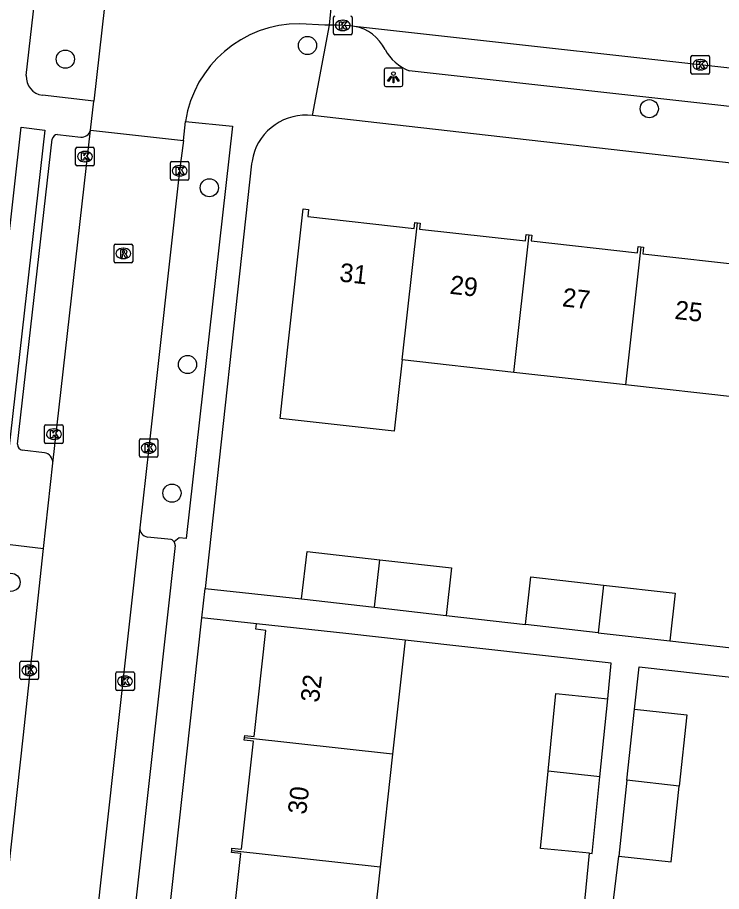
# Model space of a CAD drawing. Extents: x 161928 to 163055, y 386475 to 387428.
# Drawn here: x 162068.74 to 162106.62, y 386702.92 to 386749.95 of the extents above; entities that cross this region are included whole.
import ezdxf

# ---------------------------------------------------------------- set-up
doc = ezdxf.new("R2010")
doc.units = 0
for name, color, linetype in [('IMGEO_Boom', 7, 'Continuous'), ('IMGEO_Kolk', 7, 'Continuous'), ('IMGEO_Lichtpunt', 7, 'Continuous'), ('IMGEO_Pand', 7, 'Continuous'), ('IMGEO_Pand_nummerreeks', 7, 'Continuous'), ('IMGEO_Parkeervlak_open', 7, 'Continuous'), ('IMGEO_Rijbaan_lokaal_open', 7, 'Continuous'), ('IMGEO_Rioolput', 7, 'Continuous'), ('IMGEO_Voetpad_open', 7, 'Continuous')]:
    doc.layers.add(name, color=color, linetype=linetype)

msp = doc.modelspace()

# ---------------------------------------------------------------- linework, layer by layer
at = {"layer": 'IMGEO_Boom'}
for centre in [(162084.347, 386748.447), (162071.317, 386747.712), (162102.733, 386745.043), (162079.065, 386740.79), (162077.895, 386731.277), (162077.055, 386724.355), (162068.395, 386719.558)]:
    msp.add_circle(centre, 0.489, dxfattribs=at)
at = {"layer": 'IMGEO_Kolk'}
for p, q in [((162085.745, 386749.102), (162085.745, 386749.954)), ((162086.233, 386749.808), (162086.258, 386749.808)), ((162086.746, 386749.954), (162086.746, 386749.102)), ((162086.256, 386749.248), (162086.231, 386749.248)), ((162086.672, 386749.028), (162085.82, 386749.028)), ((162104.977, 386746.982), (162104.977, 386747.834)), ((162105.052, 386747.908), (162105.904, 386747.908)), ((162105.978, 386747.834), (162105.978, 386746.982)), ((162105.465, 386747.688), (162105.49, 386747.688)), ((162105.904, 386746.908), (162105.052, 386746.908)), ((162105.488, 386747.128), (162105.463, 386747.128)), ((162071.873, 386742.042), (162071.873, 386742.894)), ((162071.948, 386742.968), (162072.8, 386742.968)), ((162072.361, 386742.748), (162072.386, 386742.748)), ((162072.874, 386742.894), (162072.874, 386742.042)), ((162072.384, 386742.188), (162072.359, 386742.188)), ((162076.969, 386741.277), (162076.969, 386742.129)), ((162077.044, 386742.203), (162077.896, 386742.203)), ((162077.97, 386742.129), (162077.97, 386741.277)), ((162072.8, 386741.968), (162071.948, 386741.968)), ((162077.457, 386741.983), (162077.482, 386741.983)), ((162077.896, 386741.203), (162077.044, 386741.203)), ((162077.48, 386741.423), (162077.455, 386741.423)), ((162070.202, 386727.104), (162070.202, 386727.956)), ((162070.277, 386728.03), (162071.129, 386728.03)), ((162071.203, 386727.956), (162071.203, 386727.104)), ((162070.69, 386727.81), (162070.715, 386727.81)), ((162071.129, 386727.03), (162070.277, 386727.03)), ((162070.713, 386727.25), (162070.688, 386727.25)), ((162075.302, 386726.36), (162075.302, 386727.212)), ((162075.377, 386727.286), (162076.229, 386727.286)), ((162075.79, 386727.066), (162075.815, 386727.066)), ((162076.303, 386727.212), (162076.303, 386726.36)), ((162076.229, 386726.286), (162075.377, 386726.286)), ((162075.813, 386726.506), (162075.788, 386726.506)), ((162068.955, 386715.32), (162069.807, 386715.32)), ((162068.88, 386714.394), (162068.88, 386715.246)), ((162069.368, 386715.1), (162069.393, 386715.1)), ((162069.881, 386715.246), (162069.881, 386714.394)), ((162069.807, 386714.32), (162068.955, 386714.32)), ((162069.391, 386714.54), (162069.366, 386714.54)), ((162074.032, 386713.807), (162074.032, 386714.659)), ((162074.107, 386714.733), (162074.959, 386714.733)), ((162074.52, 386714.513), (162074.545, 386714.513)), ((162075.033, 386714.659), (162075.033, 386713.807)), ((162074.543, 386713.953), (162074.518, 386713.953)), ((162074.959, 386713.733), (162074.107, 386713.733))]:
    msp.add_line(p, q, dxfattribs=at)
for points in [[(162085.745, 386749.102), (162085.745, 386749.954)], [(162086.066, 386749.728), (162086.189, 386749.728), (162086.189, 386749.577), (162086.319, 386749.728), (162086.483, 386749.728), (162086.337, 386749.577), (162086.49, 386749.328), (162086.338, 386749.328), (162086.253, 386749.492), (162086.189, 386749.425), (162086.189, 386749.328), (162086.066, 386749.328), (162086.066, 386749.728)], [(162086.746, 386749.954), (162086.746, 386749.102)], [(162086.672, 386749.028), (162085.82, 386749.028)], [(162104.977, 386746.982), (162104.977, 386747.834)], [(162105.052, 386747.908), (162105.904, 386747.908)], [(162105.978, 386747.834), (162105.978, 386746.982)], [(162105.298, 386747.608), (162105.421, 386747.608), (162105.421, 386747.457), (162105.551, 386747.608), (162105.715, 386747.608), (162105.569, 386747.457), (162105.722, 386747.208), (162105.57, 386747.208), (162105.485, 386747.372), (162105.421, 386747.305), (162105.421, 386747.208), (162105.298, 386747.208), (162105.298, 386747.608)], [(162105.904, 386746.908), (162105.052, 386746.908)], [(162071.873, 386742.042), (162071.873, 386742.894)], [(162071.948, 386742.968), (162072.8, 386742.968)], [(162072.194, 386742.668), (162072.317, 386742.668), (162072.317, 386742.517), (162072.447, 386742.668), (162072.611, 386742.668), (162072.465, 386742.517), (162072.618, 386742.268), (162072.466, 386742.268), (162072.381, 386742.432), (162072.317, 386742.365), (162072.317, 386742.268), (162072.194, 386742.268), (162072.194, 386742.668)], [(162072.874, 386742.894), (162072.874, 386742.042)], [(162076.969, 386741.277), (162076.969, 386742.129)], [(162077.044, 386742.203), (162077.896, 386742.203)], [(162077.97, 386742.129), (162077.97, 386741.277)], [(162072.8, 386741.968), (162071.948, 386741.968)], [(162077.29, 386741.903), (162077.413, 386741.903), (162077.413, 386741.752), (162077.543, 386741.903), (162077.707, 386741.903), (162077.561, 386741.752), (162077.714, 386741.503), (162077.562, 386741.503), (162077.477, 386741.667), (162077.413, 386741.6), (162077.413, 386741.503), (162077.29, 386741.503), (162077.29, 386741.903)], [(162077.896, 386741.203), (162077.044, 386741.203)], [(162070.202, 386727.104), (162070.202, 386727.956)], [(162070.277, 386728.03), (162071.129, 386728.03)], [(162071.203, 386727.956), (162071.203, 386727.104)], [(162070.523, 386727.73), (162070.646, 386727.73), (162070.646, 386727.579), (162070.776, 386727.73), (162070.94, 386727.73), (162070.794, 386727.579), (162070.947, 386727.33), (162070.795, 386727.33), (162070.71, 386727.494), (162070.646, 386727.427), (162070.646, 386727.33), (162070.523, 386727.33), (162070.523, 386727.73)], [(162071.129, 386727.03), (162070.277, 386727.03)], [(162075.302, 386726.36), (162075.302, 386727.212)], [(162075.377, 386727.286), (162076.229, 386727.286)], [(162076.303, 386727.212), (162076.303, 386726.36)], [(162075.623, 386726.986), (162075.746, 386726.986), (162075.746, 386726.835), (162075.876, 386726.986), (162076.04, 386726.986), (162075.894, 386726.835), (162076.047, 386726.586), (162075.895, 386726.586), (162075.81, 386726.75), (162075.746, 386726.683), (162075.746, 386726.586), (162075.623, 386726.586), (162075.623, 386726.986)], [(162076.229, 386726.286), (162075.377, 386726.286)], [(162068.955, 386715.32), (162069.807, 386715.32)], [(162068.88, 386714.394), (162068.88, 386715.246)], [(162069.201, 386715.02), (162069.324, 386715.02), (162069.324, 386714.869), (162069.454, 386715.02), (162069.618, 386715.02), (162069.472, 386714.869), (162069.625, 386714.62), (162069.473, 386714.62), (162069.388, 386714.784), (162069.324, 386714.717), (162069.324, 386714.62), (162069.201, 386714.62), (162069.201, 386715.02)], [(162069.881, 386715.246), (162069.881, 386714.394)], [(162069.807, 386714.32), (162068.955, 386714.32)], [(162074.032, 386713.807), (162074.032, 386714.659)], [(162074.107, 386714.733), (162074.959, 386714.733)], [(162074.353, 386714.433), (162074.476, 386714.433), (162074.476, 386714.282), (162074.606, 386714.433), (162074.77, 386714.433), (162074.624, 386714.282), (162074.777, 386714.033), (162074.625, 386714.033), (162074.54, 386714.197), (162074.476, 386714.13), (162074.476, 386714.033), (162074.353, 386714.033), (162074.353, 386714.433)], [(162075.033, 386714.659), (162075.033, 386713.807)], [(162074.959, 386713.733), (162074.107, 386713.733)]]:
    msp.add_lwpolyline(points, dxfattribs=at)
for centre, start, end in [((162085.822, 386749.952), 91.552, 178.448), ((162085.822, 386749.952), 91.552, 178.448), ((162086.67, 386749.952), 1.552, 88.448), ((162086.67, 386749.952), 1.552, 88.448), ((162085.822, 386749.104), 181.552, 268.448), ((162085.822, 386749.104), 181.552, 268.448), ((162086.67, 386749.104), 271.552, 358.448), ((162086.67, 386749.104), 271.552, 358.448), ((162105.054, 386747.832), 91.552, 178.448), ((162105.054, 386747.832), 91.552, 178.448), ((162105.902, 386747.832), 1.552, 88.448), ((162105.902, 386747.832), 1.552, 88.448), ((162105.054, 386746.984), 181.552, 268.448), ((162105.054, 386746.984), 181.552, 268.448), ((162105.902, 386746.984), 271.552, 358.448), ((162105.902, 386746.984), 271.552, 358.448), ((162071.95, 386742.892), 91.552, 178.448), ((162071.95, 386742.892), 91.552, 178.448), ((162072.798, 386742.892), 1.552, 88.448), ((162072.798, 386742.892), 1.552, 88.448), ((162077.046, 386742.127), 91.552, 178.448), ((162077.046, 386742.127), 91.552, 178.448), ((162077.894, 386742.127), 1.552, 88.448), ((162077.894, 386742.127), 1.552, 88.448), ((162071.95, 386742.044), 181.552, 268.448), ((162071.95, 386742.044), 181.552, 268.448), ((162072.798, 386742.044), 271.552, 358.448), ((162072.798, 386742.044), 271.552, 358.448), ((162077.046, 386741.279), 181.552, 268.448), ((162077.046, 386741.279), 181.552, 268.448), ((162077.894, 386741.279), 271.552, 358.448), ((162077.894, 386741.279), 271.552, 358.448), ((162070.279, 386727.954), 91.552, 178.448), ((162070.279, 386727.954), 91.552, 178.448), ((162071.127, 386727.954), 1.552, 88.448), ((162071.127, 386727.954), 1.552, 88.448), ((162070.279, 386727.106), 181.552, 268.448), ((162070.279, 386727.106), 181.552, 268.448), ((162071.127, 386727.106), 271.552, 358.448), ((162071.127, 386727.106), 271.552, 358.448), ((162075.379, 386727.21), 91.552, 178.448), ((162075.379, 386727.21), 91.552, 178.448), ((162076.227, 386727.21), 1.552, 88.448), ((162076.227, 386727.21), 1.552, 88.448), ((162075.379, 386726.362), 181.552, 268.448), ((162075.379, 386726.362), 181.552, 268.448), ((162076.227, 386726.362), 271.552, 358.448), ((162076.227, 386726.362), 271.552, 358.448), ((162068.957, 386715.244), 91.552, 178.448), ((162068.957, 386715.244), 91.552, 178.448), ((162069.805, 386715.244), 1.552, 88.448), ((162069.805, 386715.244), 1.552, 88.448), ((162068.957, 386714.396), 181.552, 268.448), ((162068.957, 386714.396), 181.552, 268.448), ((162069.805, 386714.396), 271.552, 358.448), ((162069.805, 386714.396), 271.552, 358.448), ((162074.109, 386714.657), 91.552, 178.448), ((162074.109, 386714.657), 91.552, 178.448), ((162074.957, 386714.657), 1.552, 88.448), ((162074.957, 386714.657), 1.552, 88.448), ((162074.109, 386713.809), 181.552, 268.448), ((162074.109, 386713.809), 181.552, 268.448), ((162074.957, 386713.809), 271.552, 358.448), ((162074.957, 386713.809), 271.552, 358.448)]:
    msp.add_arc(centre, 0.0765, start, end, dxfattribs=at)
for centre, major_axis, ratio, start_param, end_param in [((162086.232, 386749.528), (-0.387, 0.002), 0.722429, 4.712389, 7.853982), ((162086.257, 386749.528), (-0.39, 0.002), 0.717154, 1.570796, 4.712389), ((162105.464, 386747.408), (-0.387, 0.002), 0.722429, 4.712389, 7.853982), ((162105.489, 386747.408), (-0.39, 0.002), 0.717154, 1.570796, 4.712389), ((162072.36, 386742.468), (-0.387, 0.002), 0.722429, 4.712389, 7.853982), ((162072.385, 386742.468), (-0.39, 0.002), 0.717154, 1.570796, 4.712389), ((162077.456, 386741.703), (-0.387, 0.002), 0.722429, 4.712389, 7.853982), ((162077.481, 386741.703), (-0.39, 0.002), 0.717154, 1.570796, 4.712389), ((162070.689, 386727.53), (-0.387, 0.002), 0.722429, 4.712389, 7.853982), ((162070.714, 386727.53), (-0.39, 0.002), 0.717154, 1.570796, 4.712389), ((162075.789, 386726.786), (-0.387, 0.002), 0.722429, 4.712389, 7.853982), ((162075.814, 386726.786), (-0.39, 0.002), 0.717154, 1.570796, 4.712389), ((162069.367, 386714.82), (-0.387, 0.002), 0.722429, 4.712389, 7.853982), ((162069.392, 386714.82), (-0.39, 0.002), 0.717154, 1.570796, 4.712389), ((162074.519, 386714.233), (-0.387, 0.002), 0.722429, 4.712389, 7.853982), ((162074.544, 386714.233), (-0.39, 0.002), 0.717154, 1.570796, 4.712389)]:
    msp.add_ellipse(centre, major_axis=major_axis, ratio=ratio, start_param=start_param, end_param=end_param, dxfattribs=at)
at = {"layer": 'IMGEO_Lichtpunt'}
for p, q in [((162088.473, 386747.136), (162088.473, 386746.329)), ((162088.473, 386747.136), (162088.473, 386746.329)), ((162089.375, 386747.231), (162088.567, 386747.231)), ((162089.375, 386747.231), (162088.567, 386747.231)), ((162089.469, 386746.329), (162089.469, 386747.136)), ((162089.469, 386746.329), (162089.469, 386747.136)), ((162088.567, 386746.235), (162089.375, 386746.235)), ((162088.567, 386746.235), (162089.375, 386746.235))]:
    msp.add_line(p, q, dxfattribs=at)
for points in [[(162088.847, 386746.8), (162088.886, 386746.772), (162088.698, 386746.51), (162088.66, 386746.537), (162088.847, 386746.8)], [(162089.059, 386746.772), (162089.097, 386746.799), (162089.284, 386746.537), (162089.245, 386746.509), (162089.059, 386746.772)], [(162088.949, 386746.752), (162088.996, 386746.752), (162088.996, 386746.43), (162088.949, 386746.43), (162088.949, 386746.752)]]:
    msp.add_lwpolyline(points, dxfattribs=at)
msp.add_circle((162088.972, 386746.934), 0.0994, dxfattribs=at)
for centre, start, end in [((162088.567, 386747.136), 90, 180), ((162088.567, 386747.136), 90, 180), ((162089.375, 386747.136), 0, 90), ((162089.375, 386747.136), 0, 90), ((162088.567, 386746.329), 180, 270), ((162088.567, 386746.329), 180, 270), ((162089.375, 386746.329), 270, 0), ((162089.375, 386746.329), 270, 360)]:
    msp.add_arc(centre, 0.0946, start, end, dxfattribs=at)
at = {"layer": 'IMGEO_Pand'}
for points in [[(162089.442, 386731.527), (162089.014, 386727.69), (162082.868, 386728.374), (162083.295, 386732.215), (162084.123, 386739.659), (162084.408, 386739.627), (162084.366, 386739.24), (162090.079, 386738.605), (162090.114, 386738.924), (162090.265, 386738.907)], [(162089.442, 386731.527), (162090.265, 386738.907)], [(162090.265, 386738.907), (162090.415, 386738.891), (162090.379, 386738.569), (162096.078, 386737.935), (162096.114, 386738.267), (162096.265, 386738.25)], [(162095.441, 386730.856), (162096.265, 386738.25)], [(162096.265, 386738.25), (162096.414, 386738.234), (162096.38, 386737.928), (162102.106, 386737.291), (162102.143, 386737.623), (162102.288, 386737.607)], [(162102.288, 386737.607), (162101.46, 386730.182)], [(162102.288, 386737.607), (162102.428, 386737.591), (162102.388, 386737.226), (162108.188, 386736.581), (162108.225, 386736.921), (162108.358, 386736.906)], [(162095.441, 386730.856), (162089.442, 386731.527)], [(162101.46, 386730.182), (162095.441, 386730.856)], [(162107.533, 386729.502), (162101.46, 386730.182)], [(162084.032, 386718.661), (162084.323, 386721.219), (162088.24, 386720.773)], [(162087.956, 386718.214), (162088.24, 386720.773)], [(162088.24, 386720.773), (162092.091, 386720.334), (162091.8, 386717.777)], [(162096.068, 386717.291), (162096.359, 386719.849), (162100.276, 386719.403)], [(162100.276, 386719.403), (162099.992, 386716.844)], [(162100.276, 386719.403), (162104.127, 386718.964), (162103.836, 386716.407)], [(162084.032, 386718.661), (162087.956, 386718.214)], [(162087.956, 386718.214), (162091.8, 386717.777)], [(162080.954, 386711.19), (162080.968, 386711.317), (162081.474, 386711.261), (162082.106, 386716.972), (162081.57, 386717.032), (162081.603, 386717.328)], [(162089.606, 386716.442), (162086.573, 386716.778), (162081.603, 386717.328)], [(162099.992, 386716.844), (162096.068, 386717.291)], [(162099.992, 386716.844), (162103.836, 386716.407)], [(162089.606, 386716.442), (162088.927, 386710.31)], [(162097.298, 386709.392), (162097.713, 386713.568), (162100.497, 386713.291)], [(162100.079, 386709.083), (162100.497, 386713.291)], [(162101.532, 386708.907), (162101.941, 386712.722)], [(162101.941, 386712.722), (162104.756, 386712.42), (162104.345, 386708.59)], [(162080.272, 386705.13), (162080.285, 386705.249), (162080.803, 386705.191), (162081.447, 386711.007), (162080.94, 386711.063), (162080.954, 386711.19)], [(162088.927, 386710.31), (162080.954, 386711.19)], [(162088.927, 386710.31), (162088.256, 386704.248)], [(162099.525, 386704.973), (162096.885, 386705.236), (162097.298, 386709.392)], [(162100.079, 386709.083), (162097.298, 386709.392)], [(162099.525, 386704.973), (162099.669, 386704.959), (162100.079, 386709.083)], [(162101.532, 386708.907), (162101.093, 386704.822)], [(162104.345, 386708.59), (162101.532, 386708.907)], [(162101.093, 386704.822), (162103.908, 386704.52), (162104.345, 386708.59)], [(162079.613, 386699.232), (162079.63, 386699.386), (162080.13, 386699.331), (162080.752, 386704.956), (162080.259, 386705.01), (162080.272, 386705.13)], [(162080.272, 386705.13), (162088.256, 386704.248)], [(162088.256, 386704.248), (162087.603, 386698.35)]]:
    msp.add_lwpolyline(points, dxfattribs=at)
at = {"layer": 'IMGEO_Parkeervlak_open'}
msp.add_lwpolyline([(162077.012, 386721.861), (162075.731, 386721.988)], dxfattribs=at)
for centre, radius, start, end in [((162075.826, 386722.481), 0.502, 178.2129, 259.0793), ((162076.908, 386721.566), 0.313, 33.3394, 70.5075)]:
    msp.add_arc(centre, radius, start, end, dxfattribs=at)
at = {"layer": 'IMGEO_Rijbaan_lokaal_open'}
for points in [[(162074.588, 386760.913), (162072.858, 386745.455)], [(162085.527, 386749.539), (162086.042, 386754.635)], [(162085.527, 386749.539), (162085.274, 386749.533), (162083.937, 386749.62)], [(162086.873, 386749.474), (162086.594, 386749.505), (162085.935, 386749.548), (162085.527, 386749.539)], [(162135.328, 386744.09), (162086.873, 386749.474)], [(162072.667, 386743.884), (162072.858, 386745.455)], [(162077.675, 386743.338), (162077.779, 386744.364)], [(162070.642, 386725.976), (162072.667, 386743.884)], [(162072.667, 386743.884), (162077.675, 386743.338)], [(162077.675, 386743.338), (162077.47, 386741.703), (162075.803, 386726.786), (162075.324, 386722.497)], [(162070.145, 386721.378), (162070.642, 386725.976)], [(162075.324, 386722.497), (162069.106, 386666.289), (162068.747, 386663.239)], [(162067.033, 386693.256), (162067.793, 386699.898), (162069.042, 386711.185), (162070.145, 386721.378)]]:
    msp.add_lwpolyline(points, dxfattribs=at)
msp.add_arc((162083.922, 386743.402), 6.218, 89.8592, 171.1039, dxfattribs=at)
at = {"layer": 'IMGEO_Rioolput'}
for p, q in [((162073.942, 386736.828), (162073.942, 386737.68)), ((162074.017, 386737.754), (162074.869, 386737.754)), ((162074.43, 386737.534), (162074.455, 386737.534)), ((162074.943, 386737.68), (162074.943, 386736.828)), ((162074.453, 386736.974), (162074.428, 386736.974)), ((162074.869, 386736.754), (162074.017, 386736.754))]:
    msp.add_line(p, q, dxfattribs=at)
for points in [[(162073.942, 386736.828), (162073.942, 386737.68)], [(162074.017, 386737.754), (162074.869, 386737.754)], [(162074.531, 386737.452), (162074.279, 386737.454), (162074.279, 386737.054)], [(162074.457, 386737.373), (162074.403, 386737.373), (162074.403, 386737.292)], [(162074.943, 386737.68), (162074.943, 386736.828)], [(162074.279, 386737.054), (162074.403, 386737.054), (162074.403, 386737.216), (162074.414, 386737.216)], [(162074.403, 386737.292), (162074.455, 386737.292)], [(162074.461, 386737.187), (162074.532, 386737.054), (162074.672, 386737.054), (162074.607, 386737.18)], [(162074.869, 386736.754), (162074.017, 386736.754)]]:
    msp.add_lwpolyline(points, dxfattribs=at)
for centre, radius, start, end in [((162074.019, 386737.678), 0.0765, 91.552, 178.448), ((162074.019, 386737.678), 0.0765, 91.552, 178.448), ((162074.463, 386737.277), 0.0964, 77.0061, 93.1865), ((162074.477, 386737.334), 0.0378, 276.6634, 79.6772), ((162074.53, 386737.342), 0.109, 350.3612, 89.416), ((162074.867, 386737.678), 0.0765, 1.552, 88.448), ((162074.867, 386737.678), 0.0765, 1.552, 88.448), ((162074.413, 386737.163), 0.0533, 26.0293, 88.6989), ((162074.439, 386737.481), 0.19, 274.7715, 282.9687), ((162074.528, 386737.342), 0.112, 277.5842, 350.9817), ((162074.512, 386737.127), 0.108, 29.5134, 73.7905), ((162074.019, 386736.83), 0.0765, 181.552, 268.448), ((162074.019, 386736.83), 0.0765, 181.552, 268.448), ((162074.867, 386736.83), 0.0765, 271.552, 358.448), ((162074.867, 386736.83), 0.0765, 271.552, 358.448)]:
    msp.add_arc(centre, radius, start, end, dxfattribs=at)
for centre, major_axis, ratio, start_param, end_param in [((162074.429, 386737.254), (-0.387, 0.002), 0.722429, 4.712389, 7.853982), ((162074.454, 386737.254), (-0.39, 0.002), 0.717154, 1.570796, 4.712389)]:
    msp.add_ellipse(centre, major_axis=major_axis, ratio=ratio, start_param=start_param, end_param=end_param, dxfattribs=at)
at = {"layer": 'IMGEO_Voetpad_open'}
for points in [[(162069.217, 386746.832), (162070.748, 386760.377)], [(162084.608, 386744.686), (162085.527, 386749.539)], [(162135.098, 386742.034), (162089.818, 386747.087)], [(162072.858, 386745.455), (162070.094, 386745.771)], [(162084.608, 386744.686), (162084.345, 386744.704), (162084.081, 386744.698), (162083.818, 386744.669), (162083.559, 386744.616), (162083.306, 386744.54), (162083.061, 386744.442), (162082.826, 386744.323), (162082.602, 386744.183), (162082.391, 386744.024), (162082.196, 386743.846), (162082.017, 386743.652), (162081.857, 386743.442), (162081.715, 386743.219), (162081.594, 386742.984), (162081.495, 386742.74), (162081.418, 386742.487), (162081.364, 386742.229), (162081.343, 386742.078), (162078.834, 386719.232)], [(162134.239, 386739.027), (162084.608, 386744.686)], [(162068.938, 386744.047), (162070.219, 386743.881), (162068.243, 386726.411), (162066.977, 386726.541), (162068.938, 386744.047)], [(162077.779, 386744.364), (162080.31, 386744.107), (162077.815, 386721.918), (162077.446, 386721.95), (162077.169, 386721.738)], [(162070.902, 386743.656), (162072.147, 386743.509)], [(162068.746, 386726.983), (162070.61, 386743.399)], [(162070.2, 386726.529), (162069.003, 386726.673)], [(162067.445, 386721.698), (162070.145, 386721.378)], [(162077.22, 386721.538), (162071.089, 386666.087), (162070.821, 386663.793)], [(162078.66, 386717.651), (162078.834, 386719.232)], [(162078.834, 386719.232), (162084.032, 386718.661)], [(162073.359, 386669.381), (162078.66, 386717.651)], [(162081.603, 386717.328), (162078.66, 386717.651)], [(162091.8, 386717.777), (162096.068, 386717.291)], [(162100.497, 386713.291), (162100.688, 386715.214), (162089.606, 386716.442)], [(162103.836, 386716.407), (162108.103, 386715.923)], [(162101.941, 386712.722), (162102.186, 386715.002), (162113.531, 386713.739)], [(162099.158, 386701.285), (162099.525, 386704.973)], [(162100.597, 386700.674), (162101.093, 386704.822)]]:
    msp.add_lwpolyline(points, dxfattribs=at)
for centre, radius, start, end in [((162086.496, 386747.266), 2.24, 25.5251, 80.3238), ((162090.767, 386749.476), 2.57, 208.9654, 248.3391), ((162070.209, 386746.759), 0.995, 175.8115, 263.3413), ((162070.914, 386743.348), 0.308, 92.1978, 170.5066), ((162072.183, 386744.007), 0.499, 265.8339, 345.7609), ((162069.06, 386726.982), 0.314, 179.8047, 259.515), ((162070.12, 386726.012), 0.523, 356.0185, 81.2506), ((162076.899, 386721.563), 0.322, 355.6221, 32.989)]:
    msp.add_arc(centre, radius, start, end, dxfattribs=at)

# ---------------------------------------------------------------- texts
at = {"layer": 'IMGEO_Pand_nummerreeks'}
for s, rotation, p in [('31', 353.6115, (162086.031, 386735.754)), ('29', 353.6138, (162091.967, 386735.09)), ('27', 353.6138, (162098.016, 386734.413)), ('25', 353.6138, (162104.065, 386733.736)), ('32', 83.4846, (162084.961, 386713.058)), ('30', 83.4846, (162084.273, 386707.033))]:
    msp.add_text(s, height=1, rotation=rotation, dxfattribs=at).set_placement(p)

doc.saveas('drawing.dxf')
